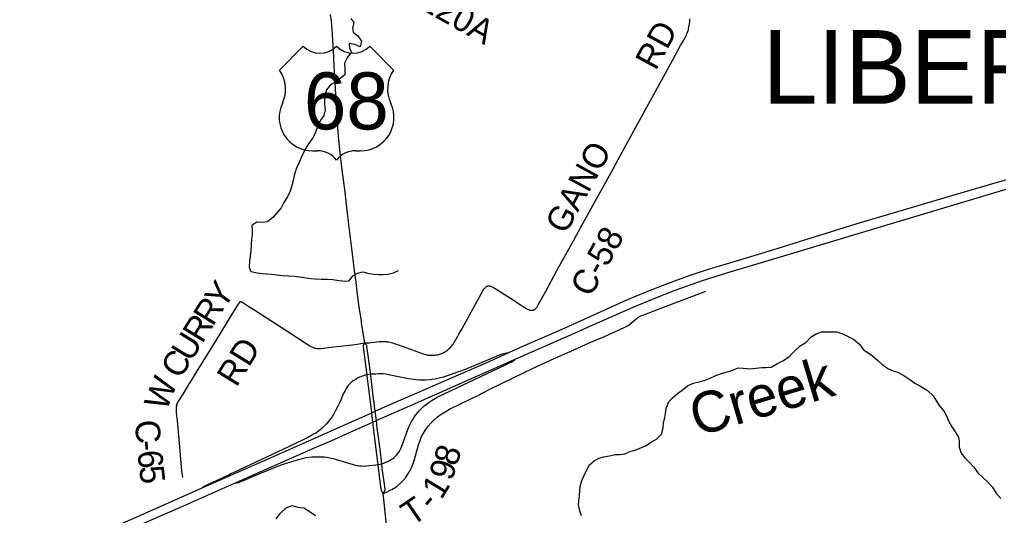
# Model space of a CAD drawing. Extents: x 1442749 to 1756758, y 235267 to 677782.
# Drawn here: x 1584541 to 1596490, y 554957 to 561014 of the extents above; entities that cross this region are included whole.
import ezdxf

# ---------------------------------------------------------------- set-up
doc = ezdxf.new("R2010")
doc.units = 0
for name, color, linetype in [('GM_X_County_Road', 7, 'Continuous'), ('GM_X_County_Road_Text', 7, 'Continuous'), ('GM_X_Interchange_Ramps', 7, 'Continuous'), ('GM_X_Interstate_Route', 7, 'Continuous'), ('GM_X_Minor_River', 7, 'Continuous'), ('GM_X_Minor_River_Text', 7, 'Continuous'), ('GM_X_Township_Road', 7, 'Continuous'), ('GM_X_Township_Road_Text', 7, 'Continuous'), ('GM_X_Township_Text', 7, 'Continuous'), ('GM_X_US_Location', 7, 'Continuous'), ('GM_X_US_Route', 7, 'Continuous'), ('GM_X_US_Shield', 7, 'Continuous')]:
    doc.layers.add(name, color=color, linetype=linetype)

msp = doc.modelspace()

# ---------------------------------------------------------------- linework, layer by layer
at = {"layer": 'GM_X_County_Road'}
for points in [[(1590243, 557754), (1590246, 557755), (1590253, 557758), (1590259, 557760), (1590266, 557760), (1590272, 557760), (1590280, 557760), (1590286, 557758), (1590294, 557756), (1590301, 557754), (1590309, 557751), (1590317, 557747), (1590326, 557741), (1590345, 557729), (1590533, 557610), (1590653, 557532), (1590687, 557510), (1590706, 557497), (1590717, 557491), (1590730, 557483), (1590739, 557478), (1590749, 557473), (1590754, 557471), (1590761, 557468), (1590769, 557466), (1590777, 557465), (1590785, 557464), (1590791, 557463), (1590799, 557464), (1590807, 557465), (1590814, 557466), (1590821, 557469), (1590825, 557471), (1590830, 557474), (1590835, 557478), (1590842, 557484), (1590847, 557491), (1590854, 557499), (1590859, 557507), (1590869, 557523), (1590893, 557567), (1590959, 557688), (1591100, 557947), (1591215, 558153), (1591307, 558320), (1591340, 558380), (1591412, 558513), (1591494, 558662), (1591569, 558797), (1591677, 558992), (1591785, 559191), (1591847, 559303), (1592065, 559700), (1592179, 559907), (1592267, 560068), (1592377, 560269), (1592514, 560520), (1592610, 560696), (1592648, 560763), (1592657, 560779), (1592666, 560796), (1592673, 560809), (1592678, 560820), (1592683, 560831), (1592688, 560843), (1592694, 560854), (1592698, 560866), (1592702, 560879), (1592705, 560890), (1592708, 560903), (1592712, 560920), (1592716, 560942), (1592718, 560961), (1592721, 560991), (1592724, 561023)], [(1588754, 557065), (1588794, 557064), (1588814, 557066), (1588832, 557068), (1588872, 557073), (1588898, 557076), (1588930, 557080), (1588949, 557081), (1588965, 557081), (1588980, 557081), (1588997, 557081), (1589014, 557080), (1589030, 557078), (1589046, 557076), (1589062, 557073), (1589078, 557069), (1589095, 557064), (1589113, 557059), (1589130, 557053), (1589150, 557046), (1589166, 557040), (1589225, 557019), (1589327, 556982), (1589368, 556967), (1589397, 556956), (1589425, 556946), (1589443, 556940), (1589469, 556931), (1589482, 556927), (1589497, 556923), (1589509, 556920), (1589522, 556918), (1589533, 556916), (1589544, 556915), (1589556, 556914), (1589569, 556913), (1589581, 556913), (1589592, 556914), (1589603, 556915), (1589615, 556916), (1589631, 556918), (1589642, 556920), (1589657, 556924), (1589667, 556927), (1589681, 556932), (1589693, 556936), (1589705, 556941), (1589718, 556947), (1589731, 556955), (1589740, 556961), (1589753, 556969), (1589763, 556976), (1589776, 556986), (1589785, 556995), (1589797, 557006), (1589806, 557016), (1589816, 557028), (1589826, 557040), (1589836, 557054), (1589844, 557065), (1589852, 557078), (1589862, 557095), (1589875, 557117), (1589887, 557140), (1589905, 557172), (1589939, 557233), (1590171, 557654), (1590183, 557676), (1590193, 557694), (1590202, 557710), (1590208, 557719), (1590213, 557726), (1590219, 557734), (1590224, 557739), (1590229, 557744), (1590234, 557749), (1590240, 557752), (1590243, 557754)], [(1586534, 555419), (1586526, 555474), (1586517, 555546), (1586500, 555748), (1586484, 555935), (1586467, 556114), (1586458, 556209), (1586455, 556251), (1586456, 556277), (1586460, 556302), (1586466, 556323), (1586478, 556345), (1586537, 556440), (1586609, 556558), (1586638, 556605), (1586715, 556727), (1586802, 556870), (1586984, 557166), (1587104, 557361), (1587138, 557417), (1587205, 557526), (1587234, 557568), (1587238, 557570), (1587246, 557570), (1587254, 557568), (1587340, 557508), (1587412, 557463), (1587622, 557329), (1587815, 557204), (1588029, 557064), (1588085, 557029), (1588118, 557013), (1588146, 557002), (1588169, 556997), (1588193, 556995), (1588223, 556996), (1588278, 557004), (1588376, 557015), (1588529, 557034), (1588636, 557047), (1588754, 557065)]]:
    msp.add_lwpolyline(points, dxfattribs=at)
at = {"layer": 'GM_X_Interchange_Ramps'}
for points in [[(1590506, 556945), (1590481, 556940), (1590452, 556933), (1590428, 556926), (1590357, 556899), (1589979, 556740), (1589844, 556689), (1589714, 556648), (1589662, 556633), (1589616, 556623), (1589574, 556616), (1589540, 556612), (1589502, 556610), (1589460, 556608), (1589421, 556609), (1589380, 556612), (1589354, 556616), (1589327, 556620), (1589288, 556626), (1589046, 556676), (1589010, 556682), (1588978, 556685), (1588947, 556686), (1588917, 556685), (1588890, 556684), (1588857, 556683), (1588828, 556681)], [(1588962, 555589), (1588987, 555597), (1589012, 555606), (1589037, 555617), (1589056, 555627), (1589077, 555639), (1589096, 555653), (1589114, 555666), (1589138, 555689), (1589161, 555716), (1589171, 555729), (1589180, 555744), (1589188, 555759), (1589195, 555774), (1589206, 555805), (1589281, 556008), (1589297, 556047), (1589317, 556088), (1589336, 556121), (1589355, 556151), (1589375, 556181), (1589402, 556213), (1589424, 556239), (1589451, 556266), (1589476, 556290), (1589505, 556314), (1589530, 556332), (1589564, 556356), (1589596, 556376), (1589640, 556400), (1589802, 556480), (1590250, 556691), (1590378, 556751), (1590463, 556791), (1590521, 556820), (1590548, 556834), (1590575, 556850), (1590582, 556855), (1590589, 556864)], [(1588828, 556681), (1588804, 556678), (1588783, 556675), (1588769, 556672), (1588755, 556669), (1588739, 556664), (1588722, 556658), (1588706, 556652), (1588691, 556645), (1588668, 556634), (1588648, 556623), (1588622, 556606), (1588602, 556592), (1588583, 556576), (1588563, 556557), (1588547, 556539), (1588535, 556521), (1588522, 556498), (1588511, 556477), (1588493, 556441), (1588457, 556357), (1588419, 556275), (1588395, 556229), (1588379, 556197), (1588356, 556162), (1588333, 556131), (1588312, 556106), (1588287, 556075), (1588263, 556050), (1588235, 556024), (1588213, 556005), (1588184, 555982), (1588156, 555964), (1588129, 555948), (1588096, 555928), (1588046, 555902), (1588004, 555882), (1587823, 555797), (1587156, 555480), (1587121, 555464), (1587086, 555447), (1587053, 555432), (1587021, 555417), (1586859, 555342), (1586819, 555323), (1586780, 555303), (1586773, 555299), (1586768, 555293)], [(1587158, 555347), (1587197, 555355), (1587216, 555360), (1587239, 555369), (1587263, 555379), (1587294, 555391), (1587330, 555407), (1587398, 555437), (1587495, 555478), (1587672, 555550), (1587760, 555583), (1587799, 555596), (1587864, 555618), (1587917, 555634), (1587964, 555646), (1588010, 555657), (1588039, 555663), (1588075, 555668), (1588109, 555671), (1588145, 555674), (1588176, 555675), (1588222, 555674), (1588258, 555672), (1588292, 555668), (1588329, 555661), (1588370, 555651), (1588420, 555638), (1588491, 555617), (1588613, 555580), (1588638, 555573), (1588664, 555567), (1588691, 555564), (1588717, 555562), (1588747, 555561), (1588813, 555567), (1588889, 555575), (1588917, 555580), (1588941, 555584), (1588962, 555589)]]:
    msp.add_lwpolyline(points, dxfattribs=at)
at = {"layer": 'GM_X_Interstate_Route'}
for points in [[(1591753, 557379), (1592033, 557502), (1592288, 557607), (1592557, 557711), (1592879, 557825), (1593173, 557920), (1593870, 558128), (1594316, 558263), (1594778, 558401), (1596504, 558918), (1597271, 559148), (1597752, 559290), (1598621, 559551)], [(1585658, 554801), (1586036, 554970), (1586470, 555162), (1586768, 555293), (1587575, 555650), (1588107, 555884), (1588528, 556073), (1588840, 556212), (1588882, 556230), (1589044, 556303), (1589432, 556472), (1589747, 556610), (1590238, 556823), (1590506, 556945), (1590584, 556980), (1591201, 557250), (1591955, 557589), (1592190, 557689), (1592461, 557796), (1592739, 557897), (1592951, 557967), (1593416, 558104), (1593789, 558219), (1594203, 558349), (1594807, 558536), (1595150, 558638), (1595909, 558860), (1596381, 558999), (1596775, 559113)], [(1591415, 557230), (1591495, 557265), (1591753, 557379)], [(1589378, 556329), (1589728, 556483), (1590589, 556864), (1591415, 557230)], [(1588380, 555886), (1588550, 555960), (1588854, 556096), (1588896, 556115), (1588924, 556127), (1589275, 556283), (1589378, 556329)], [(1582942, 553486), (1582961, 553494), (1583439, 553701), (1583856, 553887), (1584427, 554139), (1584534, 554186), (1585815, 554755), (1586533, 555070), (1587158, 555347), (1587414, 555462), (1588141, 555782), (1588380, 555886)]]:
    msp.add_lwpolyline(points, dxfattribs=at)
at = {"layer": 'GM_X_Minor_River'}
for points in [[(1588584, 561028), (1588621, 560977), (1588604, 560909), (1588613, 560859), (1588669, 560814), (1588716, 560751), (1588698, 560679), (1588635, 560710), (1588565, 560723), (1588568, 560669), (1588591, 560617), (1588544, 560553), (1588508, 560480), (1588511, 560407), (1588510, 560337), (1588453, 560292)], [(1588453, 560292), (1588390, 560245), (1588340, 560222), (1588289, 560156), (1588267, 560088), (1588264, 560026), (1588263, 559976), (1588270, 559912), (1588257, 559842), (1588216, 559785), (1588181, 559713), (1588155, 559637), (1588124, 559572), (1588077, 559508), (1588036, 559443), (1587997, 559373), (1587971, 559309), (1587946, 559252), (1587921, 559198), (1587896, 559126), (1587879, 559048), (1587859, 558972), (1587844, 558918), (1587811, 558847), (1587766, 558781), (1587733, 558716), (1587682, 558652), (1587637, 558599), (1587569, 558542), (1587505, 558535), (1587437, 558540), (1587376, 558497), (1587379, 558445), (1587380, 558385), (1587374, 558335), (1587368, 558264), (1587363, 558192), (1587354, 558122), (1587347, 558064), (1587345, 557988), (1587363, 557938), (1587443, 557920), (1587505, 557913), (1587557, 557909), (1587611, 557904), (1587683, 557897), (1587753, 557889), (1587823, 557884), (1587893, 557881), (1587961, 557872), (1588035, 557859), (1588097, 557852), (1588149, 557847), (1588227, 557842), (1588297, 557841), (1588365, 557838), (1588441, 557826), (1588515, 557817), (1588565, 557824), (1588608, 557884), (1588671, 557917), (1588733, 557932), (1588803, 557913), (1588873, 557902), (1588925, 557899), (1588977, 557898), (1589041, 557905), (1589106, 557920), (1589168, 557947)], [(1591399, 554954), (1591380, 555013), (1591363, 555085), (1591368, 555135), (1591375, 555199), (1591380, 555259), (1591385, 555309), (1591404, 555385), (1591429, 555437), (1591463, 555507), (1591498, 555576), (1591553, 555624), (1591611, 555657), (1591674, 555674), (1591742, 555687), (1591808, 555702), (1591871, 555703), (1591929, 555708), (1592004, 555741), (1592054, 555754), (1592106, 555773), (1592181, 555808), (1592250, 555853), (1592317, 555888), (1592378, 555949), (1592397, 556027), (1592400, 556085), (1592417, 556153), (1592424, 556203), (1592433, 556263), (1592463, 556339), (1592508, 556390), (1592573, 556445), (1592628, 556488), (1592693, 556540), (1592765, 556571), (1592842, 556587), (1592908, 556608), (1592971, 556635), (1593041, 556666), (1593096, 556686), (1593235, 556729), (1593311, 556758), (1593374, 556757), (1593454, 556748), (1593530, 556757), (1593600, 556764), (1593650, 556765), (1593714, 556768), (1593791, 556813), (1593866, 556848), (1593937, 556897), (1594006, 556966), (1594071, 557027), (1594140, 557070), (1594202, 557137), (1594266, 557174), (1594331, 557199), (1594405, 557198), (1594469, 557201), (1594519, 557200), (1594585, 557175), (1594663, 557140), (1594726, 557105), (1594793, 557049), (1594844, 556978), (1594896, 556946), (1594951, 556907), (1595018, 556851), (1595075, 556796), (1595149, 556747), (1595206, 556724), (1595260, 556707), (1595334, 556668), (1595397, 556627), (1595468, 556572), (1595550, 556526), (1595625, 556483), (1595694, 556418)], [(1595694, 556418), (1595739, 556345), (1595770, 556294), (1595829, 556225), (1595856, 556172), (1595879, 556112), (1595920, 556041), (1595971, 555966), (1596002, 555913), (1596011, 555863), (1596012, 555791), (1596033, 555719), (1596078, 555662), (1596137, 555603), (1596188, 555546), (1596239, 555477), (1596300, 555420), (1596359, 555364), (1596416, 555301), (1596457, 555235), (1596518, 555163)], [(1587673, 554916), (1587727, 554985), (1587794, 555050), (1587868, 555077), (1587938, 555060), (1588012, 555049), (1588090, 555003), (1588155, 554956)]]:
    msp.add_lwpolyline(points, dxfattribs=at)
at = {"layer": 'GM_X_Township_Road'}
msp.add_lwpolyline([(1588980, 555226), (1589022, 555243), (1589065, 555265), (1589085, 555275), (1589105, 555286), (1589122, 555296), (1589131, 555302), (1589150, 555316), (1589190, 555350), (1589224, 555385), (1589255, 555422), (1589282, 555460), (1589302, 555493), (1589321, 555531), (1589340, 555579), (1589360, 555641), (1589410, 555818), (1589429, 555871), (1589449, 555920), (1589472, 555964), (1589499, 556006), (1589528, 556046), (1589561, 556083), (1589598, 556121), (1589643, 556160), (1589687, 556194), (1589735, 556224), (1589790, 556254), (1589940, 556328), (1590134, 556424), (1590275, 556494), (1590558, 556633), (1590812, 556756), (1591068, 556875), (1591300, 556976), (1591494, 557064), (1591681, 557144), (1591825, 557209), (1591923, 557253), (1591968, 557278), (1591987, 557291), (1592019, 557318), (1592062, 557355), (1592088, 557375), (1592124, 557394), (1592160, 557409), (1592286, 557457), (1592510, 557542), (1592898, 557687), (1592920, 557695)], dxfattribs=at)
at = {"layer": 'GM_X_US_Route'}
for points in [[(1588561, 558511), (1588556, 558552), (1588540, 558683), (1588515, 558904), (1588479, 559178), (1588468, 559272), (1588455, 559383), (1588437, 559549), (1588421, 559742), (1588408, 559942), (1588392, 560243), (1588382, 560440), (1588372, 560636), (1588356, 560898), (1588347, 560996), (1588337, 561077)], [(1588754, 557065), (1588720, 557283), (1588709, 557358), (1588688, 557502), (1588666, 557659), (1588644, 557840), (1588639, 557882), (1588619, 558052), (1588592, 558249), (1588561, 558511)], [(1588980, 555226), (1588972, 555238), (1588963, 555253), (1588960, 555259), (1588957, 555266), (1588955, 555272), (1588918, 555572), (1588917, 555580), (1588910, 555638), (1588883, 555869), (1588854, 556096), (1588844, 556172), (1588840, 556212), (1588813, 556443), (1588789, 556628), (1588785, 556665), (1588783, 556675), (1588769, 556791), (1588748, 556954), (1588739, 557016), (1588738, 557025), (1588739, 557034), (1588741, 557040), (1588744, 557047), (1588754, 557065)], [(1588908, 556025), (1588896, 556115), (1588882, 556230), (1588851, 556482), (1588830, 556668), (1588828, 556681), (1588822, 556730), (1588802, 556883), (1588780, 557024), (1588778, 557031), (1588776, 557037), (1588773, 557043), (1588768, 557050), (1588754, 557065)], [(1588980, 555226), (1588995, 555250), (1588998, 555256), (1589000, 555262), (1589002, 555271), (1589003, 555274), (1589002, 555282), (1588969, 555535), (1588963, 555580), (1588962, 555589), (1588941, 555766), (1588908, 556023), (1588908, 556025)], [(1589038, 554691), (1589030, 554755), (1588991, 555116), (1588980, 555226)]]:
    msp.add_lwpolyline(points, dxfattribs=at)
at = {"layer": 'GM_X_US_Shield'}
for p, q in [((1588004, 560687), (1587714, 560397)), ((1589106, 560397), (1588816, 560687)), ((1588120, 559411), (1588178, 559411)), ((1588642, 559411), (1588700, 559411))]:
    msp.add_line(p, q, dxfattribs=at)
for centre, radius, start, end in [((1588207, 560894), 290, 225.573, 314.427), ((1588613, 560894), 290, 225.573, 314.427), ((1587382, 560164), 406, 334.5471, 35.0009), ((1589439, 560164), 406, 144.9991, 205.4529), ((1588116, 559817), 406, 154.8319, 270.6383), ((1588705, 559817), 406, 269.3617, 25.1681), ((1588178, 559121), 290, 36.8699, 90), ((1588642, 559121), 290, 90, 143.1301)]:
    msp.add_arc(centre, radius, start, end, dxfattribs=at)

# ---------------------------------------------------------------- texts
at = {"layer": 'GM_X_County_Road_Text'}
for s, rotation, p in [('RD', 61.4618, (1592306, 560380)), ('GANO', 61.2407, (1591206, 558379)), ('C-58', 61.1458, (1591511, 557610)), ('Y', 54.58, (1587026, 557461)), ('R', 58.3347, (1586899, 557256)), ('R', 58.3843, (1586770, 557046)), ('U', 58.3846, (1586632, 556821)), ('RD', 58.3566, (1587188, 556513)), ('C', 58.3876, (1586502, 556611)), ('W', 68.5171, (1586333, 556222)), ('C', 275.1708, (1585946, 556111)), ('-', 275.2374, (1585969, 555866)), ('6', 275.5107, (1585980, 555741)), ('5', 276.7375, (1585999, 555550))]:
    msp.add_text(s, height=300, rotation=rotation, dxfattribs=at).set_placement(p)
at = {"layer": 'GM_X_Minor_River_Text'}
msp.add_text('Creek', height=500, rotation=16.6081, dxfattribs=at).set_placement((1592812, 555918))
at = {"layer": 'GM_X_Township_Road_Text'}
for s, rotation, p in [('T-220A', 330.6307, (1589073, 561345)), ('8', 71.9649, (1589874, 555546)), ('9', 72.8457, (1589820, 555370)), ('1', 58.5994, (1589690, 555139)), ('T', 34.175, (1589330, 554818)), ('-', 50.0369, (1589582, 555004))]:
    msp.add_text(s, height=300, rotation=rotation, dxfattribs=at).set_placement(p)
at = {"layer": 'GM_X_Township_Text'}
msp.add_text('LIBERTY', height=900, rotation=0, dxfattribs=at).set_placement((1593612, 559985))
at = {"layer": 'GM_X_US_Location'}
for s in ['0', '/']:
    msp.add_text(s, height=1, dxfattribs=at).set_placement((1588410, 560014))
msp.add_text('68', height=1, rotation=0, dxfattribs=at).set_placement((1588204, 559807))
at = {"layer": 'GM_X_US_Shield'}
msp.add_text('68', height=696.1, dxfattribs=at).set_placement((1588012, 559672))

doc.saveas('drawing.dxf')
